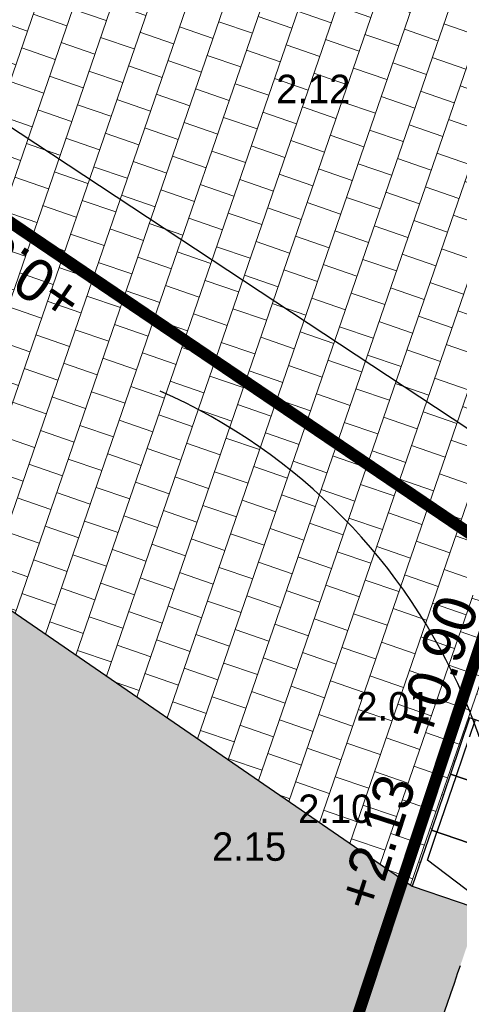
# Model space of a CAD drawing. Header units: metres. Extents: x 134157 to 138734, y 451157 to 455772.
# Tile 841 of 1056: x 136717.37 to 136721.07, y 454247.13 to 454255.43. Entities that reach past the tile are written whole.
import ezdxf
from ezdxf import colors
from ezdxf.entities.mleader import LeaderData, LeaderLine
from ezdxf.enums import TextEntityAlignment as Align
from ezdxf.math import Vec2, Vec3

# ---------------------------------------------------------------- set-up
doc = ezdxf.new("R2010")
doc.units = ezdxf.units.M
doc.linetypes.add('CENTER__G5', pattern=[2.4, 1.5, -0.3, 0.3, -0.3])
doc.linetypes.add('TR18X20__G2', pattern=[2.5999999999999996, 1, -0.4, 0, -0.4, 0, -0.4, 0, -0.4])
doc.layers.add('-DR-alg-hulplijnen', color=210, linetype='Continuous', plot=False)
doc.layers.add('-DR-alg-hulplijnen aandachtspunten', color=210, linetype='Continuous', plot=False)
doc.layers.add('-DR-alg-hulplijnen kantverharding asflast nieuwe fietsstraat', color=7, linetype='Continuous', true_color=0xff9429, plot=False)
for name, color, linetype in [('-DR-bs-txt-hoogtemaat', 253, 'Continuous'), ('-DR-nw-rio-HWA 160', 170, 'CENTER__G5'), ('-DR-nw-rio-HWA 500 indicatief', 170, 'Continuous'), ('-DR-nw-rio-HWA txt @ 0.2', 170, 'Continuous'), ('-DR-nw-txt-hoogtemaat', 2, 'Continuous'), ('-DR-nw-vh-band 18-20x25', 2, 'TR18X20__G2'), ('-DR-nw-vh-band inritband 800x180x500mm', 2, 'Continuous'), ('-DR-nw-vh-kantverharding', 3, 'Continuous'), ('-DR-nw-vh-scheiding verhardingen trottoir', 1, 'Continuous')]:
    doc.layers.add(name, color=color, linetype=linetype)
doc.layers.add('-DR-nw-gr-arc-gras', color=7, linetype='Continuous', true_color=0xb5d5a4)
for name, color, linetype, lineweight, true_color in [('-DR-nw-vh-arc-asfalt fietsstraat rood', 7, 'Continuous', 9, 0xdfbfc7), ('-DR-nw-vh-arc-sbs df Drainflow', 7, 'Continuous', 9, 0xb9747c), ('-DR-nw-vh-arc-sbs kf bruinrood rabat halfsteens', 7, 'Continuous', 9, 0xb88485)]:
    doc.layers.add(name, color=color, linetype=linetype, lineweight=lineweight, true_color=true_color)
doc.layers.add('-DR-nw-vh-arc-dubbelklinkers inritten', color=253, linetype='Continuous', lineweight=9)
doc.layers.add('-DR-nw-vh-arc-tegels 300x300x45', color=253, linetype='Continuous', lineweight=9)
doc.styles.add('CE', font='txt', dxfattribs={"height": 1.8})
doc.styles.add('Drong', font='txt', dxfattribs={"height": 1.8})
pattern_1 = [(115.3356253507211, (136419.7180158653, 453326.2367068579), (-0.2236810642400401, -0.1059037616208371), [0.06, -0.187485]), (205.3356253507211, (136419.7180158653, 453326.2367068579), (0.1059037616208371, -0.22368106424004), [0.06, -0.187485])]

# ---------------------------------------------------------------- blocks, each defined once
blk = doc.blocks.new('*U25')
for points in [[(0.4838395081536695, 1.419823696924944), (-0.2733997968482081, 1.677871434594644), (-0.4346796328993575, 1.204596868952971), (0.3225596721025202, 0.946549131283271)], [(-0.226072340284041, 1.661743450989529), (-0.3873521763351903, 1.188468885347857)], [(0.3225596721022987, 0.9465491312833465), (-0.4346796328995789, 1.204596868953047), (-0.5959594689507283, 0.7313223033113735), (0.1612798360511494, 0.4732745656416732)], [(-0.3873521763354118, 1.188468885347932), (-0.5486320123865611, 0.7151943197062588)], [(0.1612798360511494, 0.4732745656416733), (-0.5959594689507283, 0.7313223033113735), (-0.7572393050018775, 0.2580477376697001), (1.48897709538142e-16, 1.566485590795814e-17)], [(0, 1.83697019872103e-16), (-0.6292719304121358, 0.4785570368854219), (-0.548632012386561, 0.7151943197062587)]]:
    blk.add_lwpolyline(points)
blk = doc.blocks.new('*U569')
at = {"style": 'Drong'}
blk.add_attdef('BOBR', text='', height=1.799999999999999, rotation=75.55082592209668, dxfattribs=at).set_placement((9.899333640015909, 38.41844298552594), align=Align.BOTTOM_RIGHT)
blk.add_attdef('MATERIAAL', text='', height=1.799999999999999, rotation=75.55082592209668, dxfattribs=at).set_placement((0, 0), align=Align.BOTTOM_CENTER)
blk.add_attdef('BOBL', text='', height=1.799999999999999, rotation=75.55082592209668, dxfattribs=at).set_placement((-4.406448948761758, -17.10104072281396), align=Align.BOTTOM_LEFT)
blk = doc.blocks.new('*U2260')
at = {"style": 'Drong'}
blk.add_attdef('BOBR', text='', height=1.799999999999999, rotation=1.369938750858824, dxfattribs=at).set_placement((49.1822442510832, 1.176168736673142), align=Align.BOTTOM_RIGHT)
blk.add_attdef('MATERIAAL', text='', height=1.799999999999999, rotation=1.369938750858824, dxfattribs=at).set_placement((-1.781157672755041e-15, 1.795125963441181e-16), align=Align.BOTTOM_CENTER)
blk.add_attdef('BOBL', text='', height=1.799999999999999, rotation=1.369938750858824, dxfattribs=at).set_placement((-22.63035171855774, -0.541193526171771), align=Align.BOTTOM_LEFT)

msp = doc.modelspace()

# ---------------------------------------------------------------- hatches: boundary and pattern name
at = {"layer": '-DR-nw-gr-arc-gras', "transparency": 33554687}
h = msp.add_hatch(dxfattribs=at)
h.set_pattern_fill('AGR-BOLLEN', color=256, scale=0.1, pattern_type=2)
h.set_pattern_definition(pattern_1)
edge = h.paths.add_edge_path()
edge.add_arc((-7000776.809524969, 3043164.567559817), 7592527.997363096, 340.0567505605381, 340.0572256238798)
edge.add_line((136455.7815594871, 453494.2542758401), (136455.1236032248, 453494.4934109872))
edge.add_arc((380495.2223584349, 364992.5484406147), 259592.3035530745, 160.0666568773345, 160.0804453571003)
edge.add_line((136433.832290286, 453435.7615323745), (136433.813485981, 453435.768343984))
edge.add_line((136433.813485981, 453435.768343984), (136432.1794965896, 453431.2550945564))
edge.add_line((136432.1794965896, 453431.2550945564), (136432.198303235, 453431.2482893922))
edge.add_line((136432.198303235, 453431.2482893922), (136431.6776287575, 453429.8696050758))
edge.add_line((136431.6776287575, 453429.8696050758), (136432.3363505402, 453429.6312341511))
edge.add_line((136432.3363505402, 453429.6312341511), (136434.3092713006, 453435.0765756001))
h = msp.add_hatch(dxfattribs=at)
h.set_pattern_fill('AGR-BOLLEN', color=256, scale=0.1, pattern_type=2)
h.set_pattern_definition(pattern_1)
edge = h.paths.add_edge_path()
edge.add_line((136644.2753070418, 454017.4218487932), (136643.9350728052, 454016.4814706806))
edge.add_line((136643.9350728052, 454016.4814706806), (136643.8839339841, 454016.3403207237))
edge.add_line((136643.8839339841, 454016.3403207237), (136644.542212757, 454016.1016536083))
edge.add_arc((1711333.983143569, -116117.4265426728), 1674723.581774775, 160.0956720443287, 160.096657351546, ccw=False)
edge.add_line((136654.3469492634, 454043.1812754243), (136653.6888597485, 454043.419891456))
edge.add_line((136653.6888597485, 454043.419891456), (136653.6378049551, 454043.2789838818))
edge.add_line((136653.6378049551, 454043.2789838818), (136653.2975354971, 454042.3386559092))
edge.add_line((136653.2975354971, 454042.3386559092), (136644.2753070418, 454017.4218487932))
at = {"layer": '-DR-nw-vh-arc-asfalt fietsstraat rood', "transparency": 33554687}
h = msp.add_hatch(color=256, dxfattribs=at)
h.dxf.hatch_style = 1
edge = h.paths.add_edge_path()
edge.add_line((136621.1191711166, 453955.2346702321), (136699.219600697, 454170.9217985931))
edge.add_arc((132463.7408879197, 455704.5910048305), 4504.600000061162, 340.0946501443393, 342.4755033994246)
edge.add_line((136759.2747347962, 454348.1949966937), (136783.3161431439, 454424.331082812))
edge.add_line((136783.3161431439, 454424.331082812), (136779.3110722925, 454425.5957596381))
edge.add_line((136779.3110722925, 454425.5957596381), (136755.2696639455, 454349.4596735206))
edge.add_arc((132463.7408877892, 455704.5910048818), 4500.400000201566, 340.09465014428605, 342.4755033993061, ccw=False)
edge.add_line((136695.2705240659, 454172.3517614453), (136617.1700944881, 453956.6646330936))
edge.add_line((136617.1700944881, 453956.6646330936), (136621.1191711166, 453955.2346702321))
at = {"layer": '-DR-nw-vh-arc-dubbelklinkers inritten'}
h = msp.add_hatch(dxfattribs=at)
h.set_pattern_fill('AVH-TEGEL_200X200_HALFST', color=256, scale=1.5, angle=161, pattern_type=2)
h.set_pattern_definition([(161, (0, 0), (-0.3324907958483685, -0.04415734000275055), [0.3, -0.3]), (251, (0, 0), (0.2836555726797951, -0.097670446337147), [])])
h.paths.add_polyline_path([(136723.2574897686, 454255.6966189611), (136723.4187696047, 454256.1698935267), (136723.5800494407, 454256.6431680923), (136723.7413292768, 454257.1164426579), (136723.9026091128, 454257.5897172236), (136724.0638889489, 454258.0629917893), (136724.2249754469, 454258.5356990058), (136724.2890111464, 454258.7245376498), (136716.8054608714, 454258.7430997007), (136716.7245185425, 454258.5602108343), (136716.5234583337, 454258.1024174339), (136716.3223981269, 454257.644624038), (136716.1213379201, 454257.1868306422), (136715.9202777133, 454256.7290372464), (136715.7192175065, 454256.2712438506), (136715.5181572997, 454255.8134504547), (136715.317097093, 454255.355657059), (136715.1160368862, 454254.8978636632), (136714.9149766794, 454254.4400702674), (136714.7139164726, 454253.9822768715), (136714.6817468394, 454253.909029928), (136717.2650942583, 454252.7744387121), (136716.4872736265, 454251.00338112), (136720.6770123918, 454248.1242259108), (136720.8382922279, 454248.5975004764), (136720.9995720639, 454249.0707750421), (136721.1608518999, 454249.5440496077), (136721.322131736, 454250.0173241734), (136721.4834115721, 454250.490598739), (136721.6446914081, 454250.9638733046), (136721.8059712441, 454251.4371478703), (136721.9672510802, 454251.9104224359), (136722.1285309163, 454252.3836970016), (136722.2898107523, 454252.8569715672), (136722.4510905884, 454253.3302461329), (136722.6123704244, 454253.8035206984), (136722.7736502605, 454254.2767952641), (136722.9349300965, 454254.7500698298), (136723.0962099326, 454255.2233443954)])
at = {"layer": '-DR-nw-vh-arc-sbs df Drainflow'}
h = msp.add_hatch(dxfattribs=at)
h.set_pattern_fill('AVH-SBS_KEIFORMAAT_ELLEBOOG_01', color=256, scale=3, angle=250, pattern_type=2)
h.set_pattern_definition([(250, (0, 0), (0.3845138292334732, 0.179301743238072), [0.8999999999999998, -0.3]), (340, (-0.2052120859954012, -0.5638155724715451), (0.3845138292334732, 0.179301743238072), [0.8999999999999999, -0.3]), (250, (0.0383478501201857, -0.3332108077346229), (0.3845138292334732, 0.179301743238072), [0, -1.2]), (250, (0.02539267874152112, -0.8073755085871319), (0.3845138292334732, 0.179301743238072), [0, -1.2])])
edge = h.paths.add_edge_path()
edge.add_arc((136720.4741650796, 454246.6075010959), 0.5000000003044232, 251.08667033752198, 341.0764828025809, ccw=False)
edge.add_line((136720.3120963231, 454246.1344961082), (136718.9883467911, 454246.5880609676))
edge.add_arc((136718.8911055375, 454246.3042579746), 0.3000000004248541, 71.0866704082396, 161.0828490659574)
edge.add_arc((132463.740888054, 455704.5910046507), 4497.799999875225, 340.6575901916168, 341.0828490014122, ccw=False)
edge.add_arc((136707.9503535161, 454214.7622822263), 0.3000000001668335, 160.6575900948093, 250.6537687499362)
edge.add_line((136707.8509707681, 454214.4792220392), (136709.1718434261, 454214.0154621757))
edge.add_arc((136709.0062056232, 454213.5436949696), 0.5000001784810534, -19.356450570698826, 70.65378932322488, ccw=False)
edge.add_line((136709.477943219, 454213.3779728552), (136709.6678661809, 454213.8411569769))
edge.add_line((136709.6678661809, 454213.8411569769), (136719.6409825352, 454242.5563320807))
edge.add_line((136719.6409825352, 454242.5563320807), (136720.7850172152, 454245.9724561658))
edge.add_line((136720.7850172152, 454245.9724561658), (136720.9471412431, 454246.4453482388))
at = {"layer": '-DR-nw-vh-arc-sbs kf bruinrood rabat halfsteens', "transparency": 33554687}
h = msp.add_hatch(color=256, dxfattribs=at)
h.dxf.hatch_style = 1
edge = h.paths.add_edge_path()
edge.add_arc((132463.740887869, 455704.591004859), 4500.400000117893, 340.6405330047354, 340.9609252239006)
edge.add_line((136717.9524628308, 454236.5024392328), (136717.5745924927, 454236.6336435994))
edge.add_arc((8236.309871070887, 498800.6098589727), 135990.3796617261, 340.860633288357, 340.8707975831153, ccw=False)
edge.add_line((136709.6669031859, 454213.841715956), (136709.4779428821, 454213.377972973))
edge.add_line((136709.4779428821, 454213.377972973), (136709.3002212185, 454212.8720768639))
edge.add_line((136709.3002212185, 454212.8720768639), (136709.6765894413, 454212.7363942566))
h = msp.add_hatch(color=256, dxfattribs=at)
h.dxf.hatch_style = 1
edge = h.paths.add_edge_path()
edge.add_line((136725.7854491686, 454260.6475648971), (136724.9830394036, 454258.280067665))
edge.add_arc((132463.740887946, 455704.5910045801), 4499.999999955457, 341.1121595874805, 341.25224084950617, ccw=False)
edge.add_line((136721.4342516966, 454247.8661781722), (136720.9471412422, 454246.4453482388))
edge.add_line((136720.9471412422, 454246.4453482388), (136720.7850172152, 454245.9724561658))
edge.add_arc((133012.1391450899, 455515.680805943), 3919.976211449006, 340.95628239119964, 341.1006214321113, ccw=False)
edge.add_line((136717.574613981, 454236.6337058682), (136717.952462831, 454236.5024392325))
edge.add_arc((132463.7408878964, 455704.5910047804), 4500.400000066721, 340.9609252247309, 341.4496691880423)
edge.add_line((136730.3206112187, 454272.8446497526), (136729.9412172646, 454272.9719638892))
edge.add_line((136729.9412172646, 454272.9719638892), (136729.9406495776, 454272.9702803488))
edge.add_arc((132711.5781326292, 455621.0947441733), 4238.475774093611, 341.2780874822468, 341.45386055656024, ccw=False)
edge.add_arc((136725.3119083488, 454260.8080607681), 0.4999998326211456, 341.2770816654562, 341.45488892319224, ccw=False)
at = {"layer": '-DR-nw-vh-arc-tegels 300x300x45'}
h = msp.add_hatch(dxfattribs=at)
h.set_pattern_fill('AVH-TEGEL_200X200_HALFST', color=256, scale=2, angle=71, pattern_type=2)
h.set_pattern_definition([(71, (0, 0), (-0.05887645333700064, 0.443321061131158), [0.4, -0.4]), (161, (0, 0), (-0.1302272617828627, -0.3782074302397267), [])])
h.paths.add_polyline_path([(136702.9803322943, 454211.9040914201), (136701.6115283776, 454212.5073190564), (136702.5231791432, 454214.5759761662), (136704.1702485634, 454215.2731679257), (136714.6531152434, 454247.01686207), (136714.7551152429, 454247.0608620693), (136713.9271152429, 454248.830862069), (136713.7221152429, 454248.9648620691), (136714.9197492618, 454251.6918131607), (136716.4872736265, 454251.00338112), (136720.6770123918, 454248.1242259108), (136721.2447042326, 454247.9299960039), (136720.7586265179, 454246.510069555), (136720.474165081, 454246.6075010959), (136720.3769238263, 454246.3236981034), (136718.5801745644, 454246.9393299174), (136707.3129538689, 454214.4561513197), (136709.1055882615, 454213.8267553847), (136709.0062055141, 454213.5436951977), (136708.723008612, 454213.6426885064), (136708.1599713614, 454212.0386345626), (136708.0942091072, 454211.8512785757)])

# ---------------------------------------------------------------- linework, layer by layer
at = {"layer": '-DR-alg-hulplijnen', "flags": 128}
msp.add_lwpolyline([(136716.2841217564, 454255.1894728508), (136726.2768524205, 454248.601470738), (136727.4721517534, 454248.2252027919)], dxfattribs=at)
at = {"layer": '-DR-alg-hulplijnen'}
msp.add_arc((136716.5253953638, 454247.7296202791), 5, 341.0902593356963, 66.08748400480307, dxfattribs=at)
at = {"layer": '-DR-alg-hulplijnen kantverharding asflast nieuwe fietsstraat'}
for points in [[(136782.1872382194, 454454.7183996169), (136782.7811478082, 454444.4882891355, -0.09121424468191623), (136782.1101864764, 454439.1022242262), (136779.3721577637, 454430.4312351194, 0.08061157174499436), (136779.1407305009, 454428.8462188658), (136779.1650810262, 454427.3139419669, -0.08061157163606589), (136778.9336537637, 454425.7289257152), (136779.3110722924, 454425.595759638), (136755.2696639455, 454349.4596735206, -0.01038880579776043), (136695.2705240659, 454172.3517614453), (136617.170094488, 453956.6646330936), (136616.793991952, 453956.8008200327, -0.01664357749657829), (136615.5574884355, 453953.711278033), (136612.5988155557, 453946.9774368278)], [(136782.1872382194, 454454.7183996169), (136782.7811478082, 454444.4882891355, -0.09121424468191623), (136782.1101864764, 454439.1022242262), (136779.3721577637, 454430.4312351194, 0.08061157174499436), (136779.1407305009, 454428.8462188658), (136779.1650810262, 454427.3139419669, -0.08061157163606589), (136778.9336537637, 454425.7289257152), (136779.3110722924, 454425.595759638), (136755.2696639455, 454349.4596735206, -0.01038880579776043), (136695.2705240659, 454172.3517614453), (136617.170094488, 453956.6646330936), (136616.793991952, 453956.8008200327, -0.01664357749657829), (136615.5574884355, 453953.711278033), (136612.5988155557, 453946.9774368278)], [(136795.3186191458, 454446.8927752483, -0.1133395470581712), (136791.4409132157, 454440.3456031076), (136791.3770963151, 454440.278100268, 0.1125669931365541), (136788.0051475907, 454434.5237714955), (136786.0472758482, 454428.3234404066, -0.08061157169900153), (136785.3264985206, 454426.8929456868), (136784.4183557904, 454425.6411321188, 0.08061144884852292), (136783.6975791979, 454424.2106397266), (136783.3161431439, 454424.331082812), (136759.2747347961, 454348.1949966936, -0.01038880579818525), (136699.219600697, 454170.9217985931), (136621.1191711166, 453955.2346702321), (136621.4952736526, 453955.0984832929, 0.01664357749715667), (136620.467022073, 453951.9335331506), (136618.8898399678, 453946.4661328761, -0.01664357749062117)], [(136795.3186191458, 454446.8927752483, -0.1133395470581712), (136791.4409132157, 454440.3456031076), (136791.3770963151, 454440.278100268, 0.1125669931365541), (136788.0051475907, 454434.5237714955), (136786.0472758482, 454428.3234404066, -0.08061157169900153), (136785.3264985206, 454426.8929456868), (136784.4183557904, 454425.6411321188, 0.08061144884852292), (136783.6975791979, 454424.2106397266), (136783.3161431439, 454424.331082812), (136759.2747347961, 454348.1949966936, -0.01038880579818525), (136699.219600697, 454170.9217985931), (136621.1191711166, 453955.2346702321), (136621.4952736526, 453955.0984832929, 0.01664357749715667), (136620.467022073, 453951.9335331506), (136618.8898399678, 453946.4661328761, -0.01664357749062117)]]:
    msp.add_lwpolyline(points, format="xyb", dxfattribs=at)
at = {"layer": '-DR-nw-rio-HWA 160', "const_width": 0.1, "flags": 128}
msp.add_lwpolyline([(136719.5002930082, 454244.8670184), (136721.4893600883, 454250.877312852)], dxfattribs=at)
at = {"layer": '-DR-nw-rio-HWA 500 indicatief', "const_width": 0.1, "flags": 128}
msp.add_lwpolyline([(136716.330706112, 454254.3717635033), (136726.6480140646, 454247.3828622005)], dxfattribs=at)
at = {"layer": '-DR-nw-vh-band 18-20x25'}
msp.add_lwpolyline([(136720.7586265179, 454246.510069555, 8.338263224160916e-05), (136721.2447042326, 454247.9299960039, 8.338263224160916e-05)], format="xyb", dxfattribs=at)
at = {"layer": '-DR-nw-vh-kantverharding'}
for points in [[(136616.7939919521, 453956.8008200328), (136617.1700944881, 453956.6646330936), (136695.2705240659, 454172.3517614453, 0.01038880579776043), (136755.2696639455, 454349.4596735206), (136779.3110722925, 454425.5957596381)], [(136783.8943779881, 454424.7310660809, 0.4472010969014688), (136784.2009176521, 454424.0516779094), (136785.5093855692, 454423.6384508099, -0.4142026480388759), (136785.7051173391, 454423.2620436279), (136774.1273234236, 454386.5966410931, -0.4142135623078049), (136773.7509128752, 454386.4008986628), (136772.4158892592, 454386.8224576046, 0.4142135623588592), (136771.7885383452, 454386.4962202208), (136771.2164226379, 454384.6844024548, 0.414213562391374), (136771.5426600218, 454384.0570515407), (136772.8776836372, 454383.635492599, -0.414213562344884), (136773.0734260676, 454383.2590820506), (136764.8078596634, 454357.0830832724, -0.4142135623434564), (136764.431449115, 454356.8873408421), (136763.0964254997, 454357.3088997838, 0.4142135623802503), (136762.4690745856, 454356.9826623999), (136759.6561701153, 454348.0745512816, -0.01038880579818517), (136699.5957032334, 454170.7856116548), (136621.4952736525, 453955.0984832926, 0.01664357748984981), (136620.467022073, 453951.9335331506), (136618.8898399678, 453946.4661328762, -0.01664357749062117)], [(136621.4952736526, 453955.098483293), (136621.1191711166, 453955.2346702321), (136699.219600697, 454170.9217985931, 0.01038880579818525), (136759.2747347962, 454348.1949966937), (136783.3161431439, 454424.331082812)], [(136687.0265221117, 454157.2211617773), (136692.8258575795, 454173.2369765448, 0.00152110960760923), (136702.0649413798, 454198.9967505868, -0.4141940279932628), (136702.4480377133, 454199.1790283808), (136703.7672868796, 454198.7104861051, 0.4142461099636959), (136704.4058105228, 454199.0143662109, 0.0008462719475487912), (136709.4780121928, 454213.3779844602, 0.4142461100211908), (136709.1719015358, 454214.0154417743), (136707.8509707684, 454214.4792220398, -0.4141940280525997), (136707.667286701, 454214.8616460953, 0.001855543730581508), (136718.6073090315, 454246.4015181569, -0.414194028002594), (136718.9883467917, 454246.5880609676), (136720.3127439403, 454246.1342742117, 0.4142461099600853), (136720.9478356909, 454246.4452630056, 0.0008335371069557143), (136725.7858372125, 454260.6474980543, 0.4143062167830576), (136725.4725650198, 454261.2815474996), (136724.1466257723, 454261.7302965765, -0.4142541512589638), (136723.95864535, 454262.1106757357, 0.0006336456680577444), (136727.601042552, 454272.9131701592, -0.4141338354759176), (136727.980853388, 454273.1021006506), (136729.308296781, 454272.6567865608, 0.4141859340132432), (136729.941343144, 454272.9717550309, 0.0009221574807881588), (136735.1930203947, 454288.7178888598, 0.4142461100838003)]]:
    msp.add_lwpolyline(points, format="xyb", dxfattribs=at)
at = {"layer": '-DR-nw-vh-scheiding verhardingen trottoir'}
msp.add_lwpolyline([(136716.4872736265, 454251.00338112), (136720.6770123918, 454248.1242259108)], dxfattribs=at)

# ---------------------------------------------------------------- block references
at = {"layer": '-DR-nw-rio-HWA txt @ 0.2', "xscale": 0.2, "yscale": 0.2, "zscale": 0.2, "rotation": 70.33562535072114}
msp.add_blockref('*U569', (136723.5582496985, 454249.4758556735), dxfattribs=at).add_auto_attribs({'BOBL': '+0.35', 'BOBR': '+0.35', 'MATERIAAL': 'PP Ø500'})
at = {"layer": '-DR-nw-rio-HWA txt @ 0.2'}
ref = msp.add_blockref('*U2260', (136718.259079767, 454241.1173822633), dxfattribs=dict(at, xscale=0.2, yscale=0.2, zscale=0.2, rotation=70.33562535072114))
ref.add_attrib('BOBR', '+0.90', dxfattribs={"layer": '0', "height": 0.3599999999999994, "rotation": 71.70556409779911, "style": 'Drong'}).set_placement((136721.3476263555, 454250.4593275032), align=Align.BOTTOM_RIGHT)
at = {"layer": '-DR-nw-vh-band inritband 800x180x500mm'}
msp.add_blockref('*U25', (136721.4342516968, 454247.8661781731), dxfattribs=at)

# ---------------------------------------------------------------- texts
at = {"layer": '-DR-bs-txt-hoogtemaat', "color": 253, "char_height": 0.24, "attachment_point": 7, "style": 'Drong'}
for s, insert in [('2.12', (136719.53, 454254.728, 2.121)), ('2.01', (136720.206, 454249.5189999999, 2.007)), ('2.10', (136719.715, 454248.655, 2.101)), ('2.15', (136718.989, 454248.336, 2.149))]:
    msp.add_mtext(s, dxfattribs=dict(at, insert=insert))
at = {"layer": '-DR-nw-txt-hoogtemaat', "style": 'Drong'}
msp.add_text('+2.13', height=0.34, rotation=72, dxfattribs=at).set_placement((136720.3573301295, 454247.8945769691))

# ---------------------------------------------------------------- leaders
at = {"layer": '-DR-alg-hulplijnen aandachtspunten'}
ml = msp.add_multileader_mtext('Standard', dxfattribs=at)
ml.set_content('Groenvakken sluiten aan op inrit voertuigen. \\P- voorstel om bandenlangs langs rijweg 12x25 te maken en stellen in beton ', color=7, style='CE')
ml.set_leader_properties(color=256, linetype='ByLayer', lineweight=-1)
ml.build(insert=Vec2(0, 0))
ml.multileader.update_dxf_attribs({"text_left_attachment_type": 5, "text_right_attachment_type": 5, "dogleg_length": 70.90462224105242, "arrow_head_size": 0.5, "scale": 0.2})
ctx = ml.context
ctx.base_point, ctx.scale, ctx.char_height, ctx.arrow_head_size, ctx.landing_gap_size, ctx.plane_origin, ctx.plane_x_axis, ctx.plane_y_axis = Vec3(136684.8505888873, 454250.2059863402), 0.2, 0.8, 0.5, 0.04000000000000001, Vec3(136721.746854, 454285.635880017), Vec3(0.3365098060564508, 0.9416799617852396), Vec3(-0.9416799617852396, 0.3365098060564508)
ctx.left_attachment, ctx.right_attachment = 5, 5
notes = []
notes.append((ctx, [(1, (1, 1, 0), (136697.6646169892, 454286.064416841), (-0.3365098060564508, -0.9416799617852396), 0.8586987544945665, [(0, [(136722.4116486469, 454290.047041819)], 0, [])])]))
ctx.mtext.insert, ctx.mtext.text_direction, ctx.mtext.rotation, ctx.mtext.flow_direction = Vec3(136682.6045692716, 454251.0510798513), Vec3(0.3365098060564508, 0.9416799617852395), 1.227588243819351, 5
for ctx, leaders in notes:
    for number, flags, end, landing, length, lines in leaders:
        leader = LeaderData()
        leader.index, (leader.has_last_leader_line, leader.has_dogleg_vector, leader.attachment_direction) = number, flags
        leader.last_leader_point, leader.dogleg_vector, leader.dogleg_length = Vec3(end), Vec3(landing), length
        for number, points, colour, breaks in lines:
            line = LeaderLine()
            line.index, line.vertices, line.color, line.breaks = number, Vec3.list(points), colors.encode_raw_color(colour), breaks
            leader.lines.append(line)
        ctx.leaders.append(leader)

doc.saveas('drawing.dxf')
